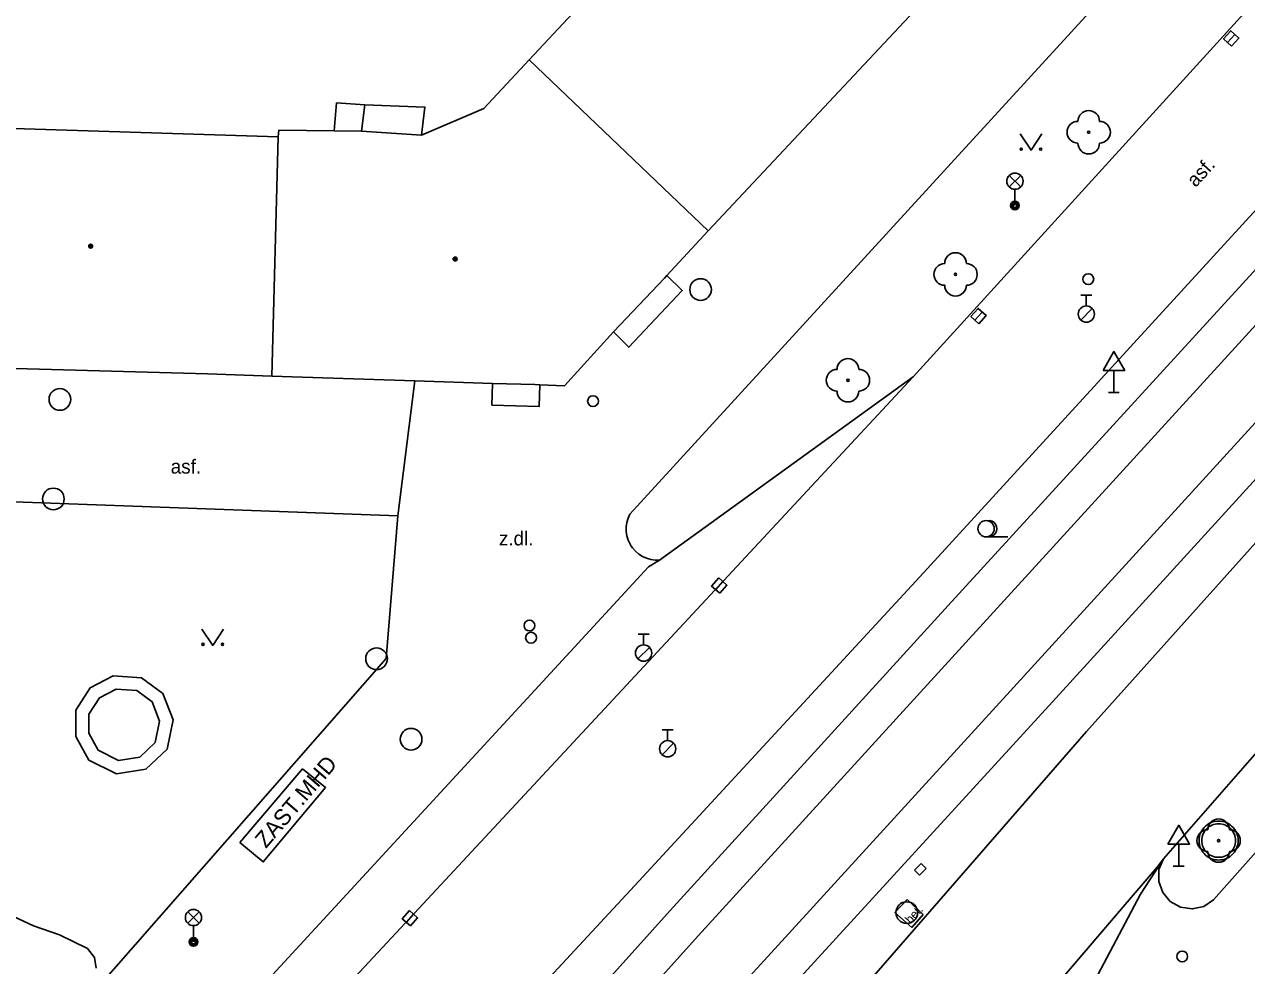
# Model space of a CAD drawing. Extents: x -598932 to -598196, y -1162207 to -1161504.
# Drawn here: x -598603.5 to -598547.1, y -1161743.4 to -1161700 of the extents above; entities that cross this region are included whole.
import ezdxf

# ---------------------------------------------------------------- set-up
doc = ezdxf.new("R2010")
doc.units = 0
for name, color, linetype in [('Level 22', 7, 'Continuous'), ('Level 27', 7, 'Continuous'), ('Level 28', 7, 'Continuous'), ('Level 33', 7, 'Continuous'), ('Level 34', 7, 'Continuous'), ('Level 36', 7, 'Continuous'), ('Level 39', 7, 'Continuous'), ('specificka linie pasportu komunikaci', 7, 'Continuous'), ('TM - budovy zdene_ betonove - VP', 7, 'Continuous'), ('TM - chodniky - VP', 7, 'Continuous'), ('TM - komunikace - VP', 7, 'Continuous'), ('TM - MHD - osa koleji', 7, 'Continuous'), ('TM - podezdivka plotu - VP', 7, 'Continuous'), ('TM - popis objektu', 7, 'Continuous'), ('TM - popis povrchu', 7, 'Continuous'), ('TM - rozhrani mezi zpev. plochami mezi sebou - VP', 7, 'Continuous'), ('TM - rozhrani ploch obecne - VP', 7, 'Continuous')]:
    doc.layers.add(name, color=color, linetype=linetype)

msp = doc.modelspace()

# ---------------------------------------------------------------- linework, layer by layer
at = {"layer": 'Level 22'}
for centre in [(-598554.41, -1161704.99), (-598560.55, -1161711.54), (-598565.51, -1161716.42), (-598548.42, -1161737.63)]:
    msp.add_circle(centre, 0.05, dxfattribs=at)
for centre, start, end in [((-598554.41, -1161704.49), 0, 180), ((-598554.91, -1161704.99), 90, 270), ((-598553.91, -1161704.99), 270, 90), ((-598554.41, -1161705.49), 180, 0), ((-598560.55, -1161711.04), 0, 180), ((-598561.05, -1161711.54), 90, 270), ((-598560.05, -1161711.54), 270, 90), ((-598560.55, -1161712.04), 180, 0), ((-598566.01, -1161716.42), 90, 270), ((-598565.51, -1161715.92), 0, 180), ((-598565.01, -1161716.42), 270, 90), ((-598565.51, -1161716.92), 180, 0), ((-598548.42, -1161737.13), 0, 180), ((-598548.92, -1161737.63), 90, 270), ((-598547.92, -1161737.63), 270, 90), ((-598548.42, -1161738.13), 180, 0)]:
    msp.add_arc(centre, 0.5, start, end, dxfattribs=at)
at = {"layer": 'Level 27'}
for p, q in [((-598548.007, -1161700.856), (-598547.673, -1161700.484)), ((-598559.657, -1161713.646), (-598559.323, -1161713.274)), ((-598571.607, -1161726.066), (-598571.273, -1161725.694)), ((-598585.867, -1161741.396), (-598585.533, -1161741.024))]:
    msp.add_line(p, q, dxfattribs=at)
for points in [[(-598547.821, -1161701.023), (-598547.487, -1161700.651), (-598547.859, -1161700.317), (-598548.193, -1161700.689)], [(-598559.471, -1161713.813), (-598559.137, -1161713.441), (-598559.509, -1161713.107), (-598559.843, -1161713.479)], [(-598571.421, -1161726.233), (-598571.087, -1161725.861), (-598571.459, -1161725.527), (-598571.793, -1161725.899)], [(-598585.681, -1161741.563), (-598585.347, -1161741.191), (-598585.719, -1161740.857), (-598586.053, -1161741.229)]]:
    msp.add_lwpolyline(points, close=True, dxfattribs=at)
for centre in [(-598572.3, -1161712.24), (-598601.84, -1161717.3), (-598602.14, -1161721.89), (-598587.24, -1161729.25), (-598585.65, -1161732.96), (-598562.8, -1161740.95)]:
    msp.add_circle(centre, 0.5, dxfattribs=at)
at = {"layer": 'Level 28'}
for p, q in [((-598554.77, -1161712.495), (-598554.27, -1161712.495)), ((-598554.52, -1161712.995), (-598554.52, -1161712.495)), ((-598554.778, -1161713.642), (-598554.248, -1161713.112)), ((-598575.18, -1161728.115), (-598574.68, -1161728.115)), ((-598574.93, -1161728.615), (-598574.93, -1161728.115)), ((-598575.188, -1161729.262), (-598574.658, -1161728.732)), ((-598574.07, -1161732.525), (-598573.57, -1161732.525)), ((-598573.82, -1161733.025), (-598573.82, -1161732.525)), ((-598574.078, -1161733.672), (-598573.548, -1161733.142))]:
    msp.add_line(p, q, dxfattribs=at)
for centre, radius in [((-598554.43, -1161711.76), 0.25), ((-598554.52, -1161713.37), 0.375), ((-598577.26, -1161717.38), 0.25), ((-598580.19, -1161727.72), 0.25), ((-598580.12, -1161728.28), 0.25), ((-598574.93, -1161728.99), 0.375), ((-598573.82, -1161733.4), 0.375), ((-598550.1, -1161742.97), 0.25)]:
    msp.add_circle(centre, radius, dxfattribs=at)
at = {"layer": 'Level 33'}
for p, q in [((-598558.075, -1161707.51), (-598557.545, -1161706.98)), ((-598558.075, -1161706.98), (-598557.545, -1161707.51)), ((-598557.81, -1161707.62), (-598557.81, -1161708.37)), ((-598595.945, -1161741.44), (-598595.415, -1161740.91)), ((-598595.945, -1161740.91), (-598595.415, -1161741.44)), ((-598595.68, -1161741.55), (-598595.68, -1161742.3))]:
    msp.add_line(p, q, dxfattribs=at)
for centre, radius in [((-598557.81, -1161707.245), 0.375), ((-598557.81, -1161708.37), 0.2), ((-598557.81, -1161708.37), 0.145), ((-598557.81, -1161708.37), 0.0876), ((-598595.68, -1161741.175), 0.375), ((-598595.68, -1161742.3), 0.2), ((-598595.68, -1161742.3), 0.145), ((-598595.68, -1161742.3), 0.0876)]:
    msp.add_circle(centre, radius, dxfattribs=at)
at = {"layer": 'Level 34'}
for p, q in [((-598553.25, -1161715.962), (-598553.25, -1161716.98)), ((-598553.5, -1161716.98), (-598553, -1161716.98)), ((-598550.26, -1161737.792), (-598550.26, -1161738.81)), ((-598550.51, -1161738.81), (-598550.01, -1161738.81))]:
    msp.add_line(p, q, dxfattribs=at)
for points in [[(-598553.75, -1161715.962), (-598552.75, -1161715.962), (-598553.25, -1161715.096)], [(-598550.76, -1161737.792), (-598549.76, -1161737.792), (-598550.26, -1161736.926)]]:
    msp.add_lwpolyline(points, close=True, dxfattribs=at)
at = {"layer": 'Level 36'}
msp.add_line((-598559.14, -1161723.635), (-598558.14, -1161723.635), dxfattribs=at)
for points in [[(-598557.57, -1161705.07), (-598557.07, -1161705.82), (-598556.57, -1161705.07)], [(-598595.29, -1161727.89), (-598594.79, -1161728.64), (-598594.29, -1161727.89)]]:
    msp.add_lwpolyline(points, dxfattribs=at)
for centre, radius in [((-598557.52, -1161705.77), 0.05), ((-598556.621, -1161705.77), 0.05), ((-598559.14, -1161723.26), 0.375), ((-598595.24, -1161728.59), 0.05), ((-598594.341, -1161728.59), 0.05)]:
    msp.add_circle(centre, radius, dxfattribs=at)
msp.add_arc((-598559.015, -1161723.26), 0.375, 260.4059, 99.5941, dxfattribs=at)
at = {"layer": 'Level 39'}
for centre, radius in [((-598600.42, -1161710.24), 0.09), ((-598600.42, -1161710.24), 0.0398), ((-598583.62, -1161710.83), 0.09), ((-598583.62, -1161710.83), 0.0398)]:
    msp.add_circle(centre, radius, dxfattribs=at)
at = {"layer": 'specificka linie pasportu komunikaci'}
for points in [[(-598576.31, -1161714.18), (-598575.614, -1161714.901), (-598573.151, -1161712.275), (-598573.86, -1161711.59)], [(-598601.09, -1161757.7), (-598585.7, -1161741.21), (-598571.44, -1161725.88), (-598562.51, -1161716.26)], [(-598581.89, -1161716.57), (-598581.92, -1161717.563), (-598579.751, -1161717.632), (-598579.71, -1161716.63)], [(-598586.75, -1161780.39), (-598552.545, -1161740.361), (-598551.26, -1161738.858), (-598550.96, -1161738.47)]]:
    msp.add_lwpolyline(points, dxfattribs=at)
at = {"layer": 'TM - budovy zdene_ betonove - VP'}
for points in [[(-598560.12, -1161696.91), (-598571.95, -1161709.54)], [(-598578.19, -1161699.5), (-598580.2, -1161701.65)], [(-598580.2, -1161701.65), (-598582.3, -1161703.89)], [(-598571.95, -1161709.54), (-598580.2, -1161701.65)], [(-598582.3, -1161703.89), (-598585.17, -1161705.12)], [(-598591.78, -1161705.2), (-598610.79, -1161704.61)], [(-598592.07, -1161716.23), (-598591.78, -1161705.2)], [(-598591.75, -1161704.9), (-598591.78, -1161705.2)], [(-598589.2, -1161704.92), (-598591.75, -1161704.9)], [(-598587.94, -1161704.94), (-598589.2, -1161704.92)], [(-598585.17, -1161705.12), (-598587.94, -1161704.94)], [(-598571.95, -1161709.54), (-598573.86, -1161711.59), (-598573.97, -1161711.71)], [(-598573.97, -1161711.71), (-598576.31, -1161714.18)], [(-598576.31, -1161714.18), (-598578.57, -1161716.67)], [(-598595.03, -1161716.12), (-598611.1, -1161715.67)], [(-598592.07, -1161716.23), (-598595.03, -1161716.12)], [(-598585.47, -1161716.45), (-598592.07, -1161716.23)], [(-598581.89, -1161716.57), (-598585.47, -1161716.45)], [(-598579.94, -1161716.62), (-598581.89, -1161716.57)], [(-598578.57, -1161716.67), (-598579.71, -1161716.63), (-598579.94, -1161716.62)]]:
    msp.add_lwpolyline(points, dxfattribs=at)
at = {"layer": 'TM - chodniky - VP'}
for points in [[(-598546.13, -1161694.12), (-598547.84, -1161692.32), (-598560.75, -1161706.41), (-598575.56, -1161722.59)], [(-598609.02, -1161721.83), (-598586.26, -1161722.66)], [(-598586.26, -1161722.66), (-598586.8, -1161729.24), (-598600.45, -1161744.8)], [(-598574.19, -1161724.71), (-598574.395, -1161724.71), (-598574.598, -1161724.681), (-598574.795, -1161724.624), (-598574.981, -1161724.539), (-598575.154, -1161724.428), (-598575.309, -1161724.295), (-598575.444, -1161724.14), (-598575.5, -1161724.06), (-598575.555, -1161723.968), (-598575.641, -1161723.781), (-598575.699, -1161723.585), (-598575.729, -1161723.382), (-598575.73, -1161723.177), (-598575.701, -1161722.974), (-598575.644, -1161722.777), (-598575.56, -1161722.59)], [(-598543.23, -1161734.26), (-598548.66, -1161740.36)], [(-598548.66, -1161740.36), (-598549.11, -1161740.66), (-598549.64, -1161740.78), (-598550.18, -1161740.7), (-598550.65, -1161740.44), (-598551, -1161740.02), (-598551.18, -1161739.51), (-598551.17, -1161738.97), (-598550.96, -1161738.47)]]:
    msp.add_lwpolyline(points, dxfattribs=at)
at = {"layer": 'TM - komunikace - VP'}
for points in [[(-598437.53, -1161589.28), (-598453.77, -1161606.99), (-598456.49, -1161609.99), (-598457.16, -1161610.74), (-598460.53, -1161614.41), (-598461.24, -1161615.16), (-598469.71, -1161624.44), (-598486.74, -1161643.06), (-598504.05, -1161661.95), (-598521, -1161680.46), (-598537.65, -1161698.67), (-598548.65, -1161710.7), (-598562.2, -1161725.47), (-598575.15, -1161739.5)], [(-598502.72, -1161663.19), (-598519.76, -1161681.82), (-598536.38, -1161700.01), (-598547.32, -1161711.98), (-598560.89, -1161726.8), (-598573.71, -1161740.85)], [(-598496.07, -1161667.11), (-598496.73, -1161667.84), (-598496.13, -1161668.4), (-598513.72, -1161687.63), (-598529.8, -1161705.26), (-598541.15, -1161717.69), (-598554.51, -1161732.6), (-598567.09, -1161747.05)], [(-598546.02, -1161698.14), (-598562.51, -1161716.26), (-598574.19, -1161724.71)], [(-598568.88, -1161745.22), (-598556.08, -1161731.23), (-598542.52, -1161716.38)], [(-598574.19, -1161724.71), (-598574.71, -1161725.02), (-598594.39, -1161746.37), (-598594.99, -1161747.2), (-598596.4, -1161749.63), (-598601.09, -1161757.7)], [(-598545.58, -1161732.33), (-598550.96, -1161738.47)], [(-598550.96, -1161738.47), (-598552.02, -1161740.1), (-598556.52, -1161748.61), (-598557.81, -1161750.68), (-598574.98, -1161770.62), (-598578.98, -1161775.02), (-598586.75, -1161780.39)], [(-598575.15, -1161739.5), (-598583, -1161747.96)], [(-598596.85, -1161766.7), (-598589.16, -1161758.07), (-598581.44, -1161749.45), (-598573.71, -1161740.85)]]:
    msp.add_lwpolyline(points, dxfattribs=at)
at = {"layer": 'TM - MHD - osa koleji'}
for points in [[(-598572.41, -1161742.02), (-598559.6, -1161727.98), (-598546.04, -1161713.14), (-598535.1, -1161701.18), (-598518.42, -1161682.97), (-598501.42, -1161664.4), (-598484.25, -1161645.63), (-598467.18, -1161626.97)], [(-598570.18, -1161744.05), (-598557.39, -1161730.04), (-598543.83, -1161715.2), (-598532.86, -1161703.21), (-598516.21, -1161685.03)], [(-598595.5, -1161767.89), (-598587.84, -1161759.22), (-598580.15, -1161750.6), (-598572.41, -1161742.02)]]:
    msp.add_lwpolyline(points, dxfattribs=at)
at = {"layer": 'TM - podezdivka plotu - VP'}
for points in [[(-598548.42, -1161738.53), (-598548.33, -1161738.52), (-598548.23, -1161738.51), (-598548.14, -1161738.49), (-598548.05, -1161738.45), (-598547.97, -1161738.41), (-598547.89, -1161738.36), (-598547.82, -1161738.3), (-598547.75, -1161738.23), (-598547.69, -1161738.16), (-598547.64, -1161738.08), (-598547.6, -1161738), (-598547.56, -1161737.91), (-598547.54, -1161737.82), (-598547.52, -1161737.72), (-598547.52, -1161737.63), (-598547.52, -1161737.54), (-598547.54, -1161737.44), (-598547.56, -1161737.35), (-598547.6, -1161737.26), (-598547.64, -1161737.18), (-598547.69, -1161737.1), (-598547.75, -1161737.03), (-598547.82, -1161736.96), (-598547.89, -1161736.9), (-598547.97, -1161736.85), (-598548.05, -1161736.81), (-598548.14, -1161736.77), (-598548.23, -1161736.75), (-598548.33, -1161736.74), (-598548.42, -1161736.73), (-598548.51, -1161736.74), (-598548.61, -1161736.75), (-598548.7, -1161736.77), (-598548.79, -1161736.81), (-598548.87, -1161736.85), (-598548.95, -1161736.9), (-598549.02, -1161736.96), (-598549.09, -1161737.03), (-598549.15, -1161737.1), (-598549.2, -1161737.18), (-598549.24, -1161737.26), (-598549.28, -1161737.35), (-598549.3, -1161737.44), (-598549.32, -1161737.54), (-598549.32, -1161737.63), (-598549.32, -1161737.72), (-598549.3, -1161737.82), (-598549.28, -1161737.91), (-598549.24, -1161738), (-598549.2, -1161738.08), (-598549.15, -1161738.16), (-598549.09, -1161738.23), (-598549.02, -1161738.3), (-598548.95, -1161738.36), (-598548.87, -1161738.41), (-598548.79, -1161738.45), (-598548.7, -1161738.49), (-598548.61, -1161738.51), (-598548.51, -1161738.52), (-598548.42, -1161738.53)], [(-598548.5, -1161738.4), (-598548.58, -1161738.39), (-598548.66, -1161738.37), (-598548.74, -1161738.34), (-598548.81, -1161738.3), (-598548.88, -1161738.26), (-598548.94, -1161738.21), (-598549, -1161738.15), (-598549.05, -1161738.09), (-598549.09, -1161738.02), (-598549.13, -1161737.94), (-598549.16, -1161737.87), (-598549.18, -1161737.79), (-598549.19, -1161737.71), (-598549.2, -1161737.63), (-598549.19, -1161737.55), (-598549.18, -1161737.47), (-598549.16, -1161737.39), (-598549.13, -1161737.32), (-598549.09, -1161737.24), (-598549.05, -1161737.17), (-598549, -1161737.11), (-598548.94, -1161737.05), (-598548.88, -1161737), (-598548.81, -1161736.96), (-598548.74, -1161736.92), (-598548.66, -1161736.89), (-598548.58, -1161736.87), (-598548.5, -1161736.86), (-598548.42, -1161736.86), (-598548.34, -1161736.86), (-598548.26, -1161736.87), (-598548.18, -1161736.89), (-598548.1, -1161736.92), (-598548.03, -1161736.96), (-598547.96, -1161737), (-598547.9, -1161737.05), (-598547.84, -1161737.11), (-598547.79, -1161737.17), (-598547.75, -1161737.24), (-598547.71, -1161737.32), (-598547.68, -1161737.39), (-598547.66, -1161737.47), (-598547.65, -1161737.55), (-598547.64, -1161737.63), (-598547.65, -1161737.71), (-598547.66, -1161737.79), (-598547.68, -1161737.87), (-598547.71, -1161737.94), (-598547.75, -1161738.02), (-598547.79, -1161738.09), (-598547.84, -1161738.15), (-598547.9, -1161738.21), (-598547.96, -1161738.26), (-598548.03, -1161738.3), (-598548.1, -1161738.34), (-598548.18, -1161738.37), (-598548.26, -1161738.39), (-598548.34, -1161738.4), (-598548.42, -1161738.4), (-598548.5, -1161738.4)]]:
    msp.add_lwpolyline(points, dxfattribs=at)
at = {"layer": 'TM - rozhrani mezi zpev. plochami mezi sebou - VP'}
msp.add_lwpolyline([(-598586.26, -1161722.66), (-598585.47, -1161716.45)], dxfattribs=at)
at = {"layer": 'TM - rozhrani ploch obecne - VP'}
for points in [[(-598589.2, -1161704.92), (-598589.08, -1161703.64), (-598587.78, -1161703.72)], [(-598587.94, -1161704.94), (-598587.78, -1161703.72)], [(-598587.78, -1161703.72), (-598585.01, -1161703.83), (-598585.17, -1161705.12)], [(-598598.07, -1161730.13), (-598597.1, -1161730.85), (-598596.62, -1161732.07), (-598596.9, -1161733.42), (-598597.87, -1161734.34), (-598599.23, -1161734.56), (-598600.5, -1161733.92), (-598601.11, -1161732.83), (-598601.1, -1161731.62), (-598600.44, -1161730.59), (-598599.38, -1161730.04), (-598598.07, -1161730.13)], [(-598598.29, -1161730.72), (-598597.59, -1161731.23), (-598597.24, -1161732.12), (-598597.45, -1161733.11), (-598598.15, -1161733.78), (-598599.14, -1161733.94), (-598600.07, -1161733.47), (-598600.51, -1161732.68), (-598600.5, -1161731.8), (-598600.02, -1161731.05), (-598599.25, -1161730.65), (-598598.29, -1161730.72)], [(-598601.85, -1161741.97), (-598603.05, -1161741.56), (-598603.98, -1161741.13), (-598605.26, -1161740.32), (-598606.23, -1161739.5), (-598606.92, -1161738.7), (-598607.48, -1161737.81), (-598607.91, -1161736.85), (-598608.19, -1161735.84), (-598608.32, -1161734.79), (-598608.3, -1161733.74), (-598608.12, -1161732.7), (-598607.8, -1161731.7)], [(-598593.54, -1161737.72), (-598590.65, -1161734.33), (-598589.59, -1161735.19), (-598592.46, -1161738.61), (-598593.54, -1161737.72)], [(-598562.44, -1161739), (-598562.14, -1161738.69)], [(-598562.21, -1161739.23), (-598562.44, -1161739)], [(-598561.91, -1161738.92), (-598562.21, -1161739.23)], [(-598562.14, -1161738.69), (-598561.91, -1161738.92)], [(-598562.78, -1161740.35), (-598563.35, -1161740.95)], [(-598562.04, -1161741.03), (-598562.78, -1161740.35)], [(-598563.35, -1161740.95), (-598562.56, -1161741.64)], [(-598562.56, -1161741.64), (-598562.04, -1161741.03)], [(-598601.85, -1161741.97), (-598600.57, -1161742.61)], [(-598600.16, -1161743.51), (-598600.25, -1161743.01), (-598600.57, -1161742.61)]]:
    msp.add_lwpolyline(points, dxfattribs=at)

# ---------------------------------------------------------------- texts
at = {"layer": 'TM - popis objektu'}
msp.add_text('ZAST.MHD', height=0.75, rotation=49.46, dxfattribs=at).set_placement((-598592.34, -1161738.02))
at = {"layer": 'TM - popis povrchu'}
for s, height, rotation, p in [('asf.', 0.65, 47.4735, (-598549.48, -1161707.56)), ('bet.', 0.4, 47.4058, (-598562.62, -1161741.49))]:
    msp.add_text(s, height=height, rotation=rotation, dxfattribs=at).set_placement(p)
for s, p in [('asf.', (-598596.73, -1161720.72)), ('z.dl.', (-598581.6, -1161724.03))]:
    msp.add_text(s, height=0.65, dxfattribs=at).set_placement(p)

doc.saveas('drawing.dxf')
